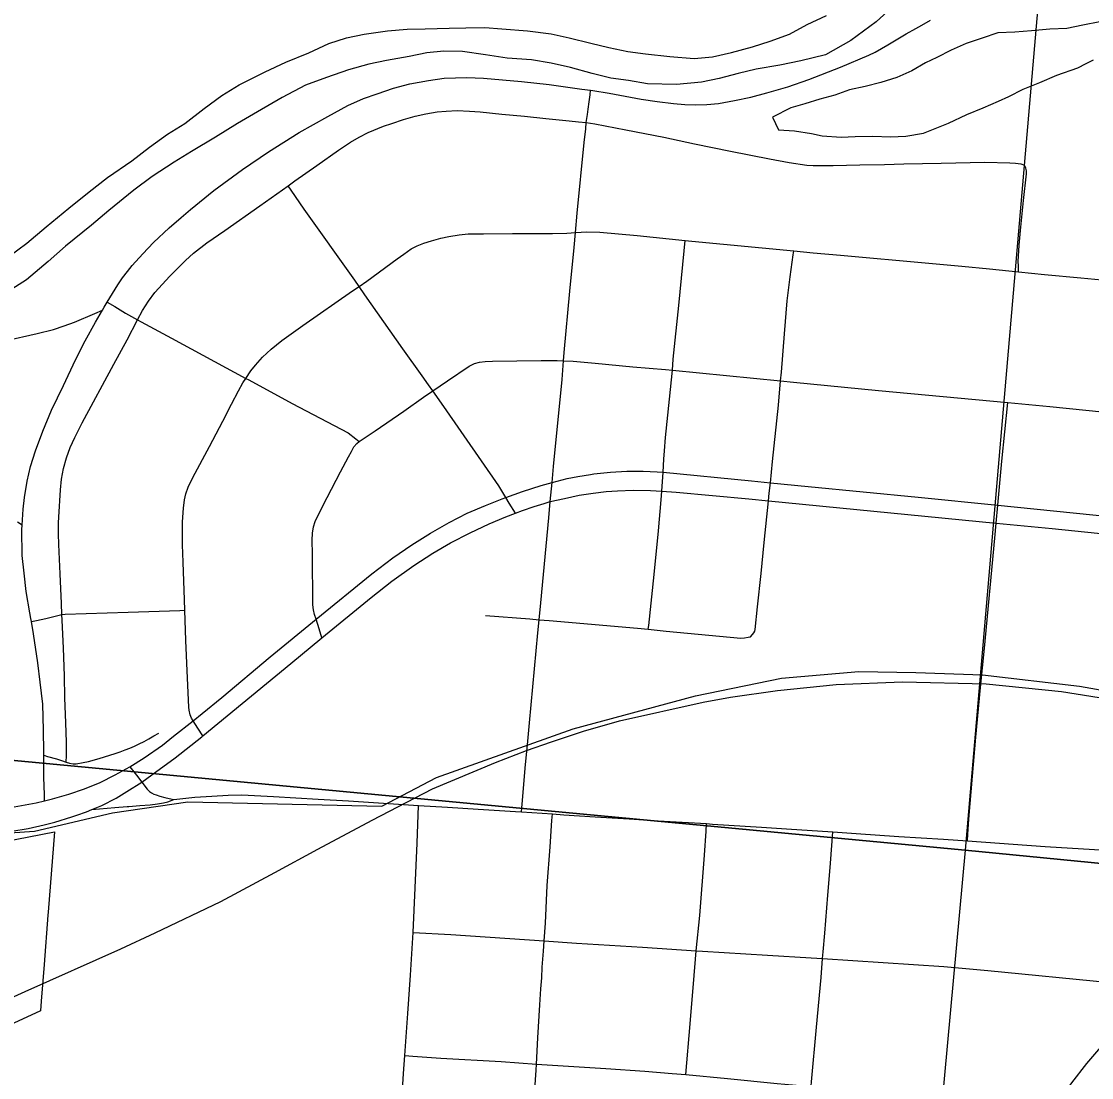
# Model space of a CAD drawing. Extents: x 0 to 34, y 0 to 22.
# Drawn here: x 7.657 to 8.257, y 17.945 to 18.538 of the extents above; entities that cross this region are included whole.
import ezdxf

# ---------------------------------------------------------------- set-up
doc = ezdxf.new("R2010")
doc.units = 0
for name, color, linetype in [('Default', 7, 'Continuous'), ('GM_X_City_Street', 7, 'Continuous'), ('GM_X_County_Road', 7, 'Continuous'), ('GM_X_Major_River', 7, 'Continuous'), ('GM_X_Minor_Lake', 7, 'Continuous'), ('GM_X_Rail_Line', 7, 'Continuous'), ('GM_X_Section', 7, 'Continuous'), ('GM_X_State_Route', 7, 'Continuous'), ('GM_X_US_Route', 7, 'Continuous'), ('SC_Shading1', 7, 'Continuous')]:
    doc.layers.add(name, color=color, linetype=linetype)

msp = doc.modelspace()

# ---------------------------------------------------------------- linework, layer by layer
at = {"layer": 'Default'}
for points in [[(8.9, 18.00303), (8.9, 19.00882), (8.27199, 19.07297), (8.18593, 18.07293)], [(8.9, 17.00745), (8.9, 18.00303), (8.18593, 18.07293), (8.09556, 17.08999)]]:
    msp.add_lwpolyline(points, close=True, dxfattribs=at)
at = {"layer": 'GM_X_City_Street'}
for points in [[(7.66977, 18.10058), (7.66964, 18.10421), (7.66931, 18.11358), (7.66923, 18.1223), (7.66923, 18.12614), (7.66923, 18.12806), (7.66915, 18.14013), (7.66882, 18.15469), (7.66734, 18.16702), (7.66586, 18.17795), (7.66356, 18.19414), (7.66231, 18.2011), (7.66199, 18.20286), (7.6615, 18.20606), (7.65937, 18.21798), (7.6583, 18.22818), (7.65723, 18.23804), (7.6569, 18.25267), (7.65707, 18.25516), (7.6577, 18.26417), (7.65846, 18.27059), (7.65994, 18.2798), (7.66183, 18.28802), (7.66454, 18.29689), (7.66874, 18.30791), (7.67367, 18.31959), (7.68024, 18.33347), (7.68715, 18.34778), (7.69257, 18.35855), (7.69825, 18.36899), (7.70214, 18.37568), (7.70318, 18.37745), (7.70488, 18.38027), (7.71074, 18.38995), (7.71346, 18.39381), (7.71617, 18.39743), (7.7188, 18.40072), (7.7248, 18.40729), (7.73072, 18.41362), (7.73951, 18.42185), (7.74633, 18.42768), (7.74897, 18.42998), (7.7516, 18.4322), (7.76458, 18.44272), (7.78061, 18.45464), (7.79533, 18.46442), (7.81243, 18.47536), (7.82854, 18.48432), (7.8398, 18.4904), (7.84851, 18.49435), (7.85616, 18.49706), (7.86528, 18.5001), (7.87457, 18.50257), (7.88493, 18.50446), (7.89381, 18.50569), (7.90005, 18.50602), (7.90647, 18.5061), (7.91584, 18.50585), (7.93704, 18.50388), (7.95267, 18.50216), (7.96187, 18.50092), (7.97091, 18.49969), (7.97586, 18.49899), (7.97715, 18.49881), (7.98624, 18.49739), (8.00419, 18.49405), (8.01316, 18.49278), (8.02237, 18.49163), (8.0287, 18.49106), (8.0347, 18.49089), (8.04111, 18.49106), (8.0476, 18.49163), (8.05656, 18.4932), (8.06569, 18.49509), (8.07473, 18.49747), (8.08649, 18.501), (8.09825, 18.50503), (8.11592, 18.51194), (8.13178, 18.51859), (8.1354, 18.5204), (8.14255, 18.52451), (8.15274, 18.5306), (8.15825, 18.53372), (8.16158, 18.5355), (8.16643, 18.53838)], [(7.93706, 18.0944), (7.93745, 18.09876), (7.93943, 18.12103), (7.94047, 18.13193), (7.94165, 18.14432), (7.94623, 18.19486), (7.94698, 18.20214), (7.94796, 18.21168), (7.95241, 18.25929), (7.95327, 18.26837), (7.95426, 18.27909), (7.95513, 18.28798), (7.95995, 18.33684), (7.9607, 18.34729), (7.96104, 18.35198), (7.96428, 18.38643), (7.96665, 18.41087), (7.96739, 18.41924), (7.96837, 18.43008), (7.97224, 18.46976), (7.97311, 18.47746), (7.97345, 18.48088), (7.97407, 18.48549), (7.97444, 18.48836), (7.97499, 18.49245), (7.97553, 18.49648), (7.97586, 18.49899)], [(7.68182, 18.12231), (7.68188, 18.12319), (7.68203, 18.12513), (7.68194, 18.13352), (7.68161, 18.14434), (7.68113, 18.15826), (7.6808, 18.17069), (7.68032, 18.18625), (7.6796, 18.20181), (7.67944, 18.20512), (7.67913, 18.21124), (7.6784, 18.22794), (7.67768, 18.24438), (7.67749, 18.2503), (7.67752, 18.25337), (7.67762, 18.25647), (7.67774, 18.25956), (7.67864, 18.27488), (7.6793, 18.28096), (7.68042, 18.28698), (7.68208, 18.29289), (7.68415, 18.29869), (7.68665, 18.30431), (7.69084, 18.3126), (7.70854, 18.34547), (7.71598, 18.35908), (7.72188, 18.37019), (7.7247, 18.3755), (7.7279, 18.38074), (7.7316, 18.38561), (7.7399, 18.3948), (7.74866, 18.4036), (7.75327, 18.40768), (7.7606, 18.41336), (7.7708, 18.42044), (7.79034, 18.43424), (7.80305, 18.44317), (7.80621, 18.44544), (7.81003, 18.44819), (7.8223, 18.4569), (7.83458, 18.46547), (7.84119, 18.46983), (7.84606, 18.47266), (7.85121, 18.47528), (7.85978, 18.47891), (7.86436, 18.48043), (7.8709, 18.48262), (7.87758, 18.4845), (7.88354, 18.48581), (7.88986, 18.4869), (7.89494, 18.48734), (7.90104, 18.48756), (7.90801, 18.48734), (7.9139, 18.48683), (7.9261, 18.48567), (7.93889, 18.48443), (7.9508, 18.48312), (7.96379, 18.48184), (7.9691, 18.4813), (7.97345, 18.48088)], [(7.97345, 18.48088), (7.97825, 18.4802), (7.99569, 18.47673), (8.0169, 18.47274), (8.03411, 18.46903), (8.05431, 18.46482), (8.07617, 18.46053), (8.08722, 18.4585), (8.09716, 18.45697), (8.10065, 18.45675), (8.11184, 18.4569), (8.12688, 18.45719), (8.14068, 18.45741), (8.15143, 18.4577), (8.17242, 18.45821), (8.19683, 18.45864), (8.21088, 18.45834), (8.21409, 18.45813), (8.21709, 18.45773), (8.21918, 18.45707)], [(8.21572, 18.39715), (8.21571, 18.40061), (8.21564, 18.40293), (8.21622, 18.41215), (8.21682, 18.42032), (8.21854, 18.43714), (8.22017, 18.45206), (8.22021, 18.45385), (8.21995, 18.45532), (8.21918, 18.45707)], [(7.93371, 18.26186), (7.93029, 18.2675), (7.92831, 18.27072), (7.92442, 18.2772), (7.91468, 18.29112), (7.89354, 18.32167), (7.88747, 18.33044), (7.88504, 18.33383), (7.88137, 18.33894), (7.87064, 18.35399), (7.84925, 18.38433), (7.84608, 18.389), (7.84368, 18.39254), (7.81528, 18.43233), (7.80792, 18.44299), (7.80621, 18.44544)], [(7.7585, 18.13698), (7.75565, 18.14135), (7.75301, 18.14538), (7.75202, 18.14689), (7.75128, 18.14881), (7.75074, 18.15147), (7.75052, 18.15307), (7.74979, 18.1693), (7.74898, 18.19043), (7.74838, 18.20748), (7.74817, 18.21332), (7.74736, 18.23446), (7.74696, 18.24415), (7.74696, 18.25021), (7.7471, 18.25695), (7.74763, 18.26475), (7.74817, 18.26933), (7.74887, 18.2728), (7.75019, 18.27646), (7.75288, 18.28185), (7.76217, 18.29922), (7.76958, 18.31349), (7.77447, 18.32305), (7.77848, 18.3305), (7.78096, 18.33503), (7.78257, 18.33746), (7.78535, 18.34164), (7.78805, 18.34486), (7.79193, 18.34928), (7.79678, 18.3539), (7.8027, 18.35875), (7.81455, 18.36715), (7.84244, 18.38654), (7.84608, 18.389), (7.85041, 18.39193), (7.86732, 18.40453), (7.87109, 18.40711), (7.87529, 18.41002), (7.87864, 18.41178), (7.8824, 18.41325), (7.88667, 18.41458), (7.89191, 18.41599), (7.89629, 18.41691), (7.90222, 18.41799), (7.90717, 18.41842), (7.9159, 18.41853), (7.93216, 18.41864), (7.94681, 18.41864), (7.95457, 18.41864), (7.96253, 18.41896), (7.96739, 18.41924), (7.97374, 18.41961), (7.98095, 18.41939), (8.00191, 18.41756), (8.02893, 18.41481), (8.03265, 18.41444), (8.08976, 18.40895), (8.10063, 18.40791), (8.11605, 18.40645), (8.16552, 18.40205), (8.18403, 18.40033), (8.19944, 18.39882), (8.21572, 18.39715), (8.23029, 18.39566), (8.25076, 18.39376), (8.27429, 18.39149)], [(8.00821, 18.1968), (8.00843, 18.19894), (8.01142, 18.22746), (8.01389, 18.25203), (8.01538, 18.26942), (8.01571, 18.27418), (8.01646, 18.28477), (8.01697, 18.29212), (8.01726, 18.29677), (8.01789, 18.30437), (8.02006, 18.32587), (8.02121, 18.33664), (8.02169, 18.34201), (8.02224, 18.34821), (8.02524, 18.37823), (8.02681, 18.39363), (8.02835, 18.40903), (8.02893, 18.41481)], [(8.06543, 18.19258), (8.0667, 18.19379), (8.06744, 18.19476), (8.06785, 18.19578), (8.06806, 18.19664), (8.06946, 18.20937), (8.07143, 18.2281), (8.07322, 18.24538), (8.07562, 18.26884), (8.07602, 18.27313), (8.07668, 18.27891), (8.07789, 18.29092), (8.08112, 18.32238), (8.08238, 18.33605), (8.08283, 18.34089), (8.0845, 18.3625), (8.08608, 18.38098), (8.08766, 18.39434), (8.08945, 18.4068), (8.08976, 18.40895)], [(7.70488, 18.38027), (7.70905, 18.37772), (7.71517, 18.37397), (7.72188, 18.37019), (7.72395, 18.36908), (7.74082, 18.35999), (7.78257, 18.33746), (7.78421, 18.33657), (7.80853, 18.32331), (7.83999, 18.30689), (7.84416, 18.30354), (7.84616, 18.30198)], [(7.64745, 18.35856), (7.66565, 18.36263), (7.67479, 18.36493), (7.68071, 18.3669), (7.68655, 18.36897), (7.6979, 18.37385), (7.70214, 18.37568)], [(7.82523, 18.19197), (7.82363, 18.19708), (7.82195, 18.20239), (7.82109, 18.20514), (7.82054, 18.20773), (7.82018, 18.21054), (7.81993, 18.23887), (7.81984, 18.24675), (7.82002, 18.25064), (7.82059, 18.25421), (7.82148, 18.25721), (7.82295, 18.26033), (7.82817, 18.27062), (7.83571, 18.28501), (7.84015, 18.29354), (7.84178, 18.29651), (7.84319, 18.29898), (7.84481, 18.30095), (7.84616, 18.30198), (7.84826, 18.30356), (7.8551, 18.30807), (7.87119, 18.31915), (7.88226, 18.32684), (7.88747, 18.33044), (7.89559, 18.33615), (7.90786, 18.34433), (7.91069, 18.34574), (7.91357, 18.34658), (7.91668, 18.34691), (7.92091, 18.34715), (7.94816, 18.3474), (7.95713, 18.34747), (7.9607, 18.34729), (7.96612, 18.34701), (7.97834, 18.34599), (7.99963, 18.34397), (8.01783, 18.34236), (8.02169, 18.34201), (8.08238, 18.33605), (8.08965, 18.33533), (8.13735, 18.33067), (8.20979, 18.32384), (8.23329, 18.32162), (8.28277, 18.31666)], [(8.18708, 18.07808), (8.18731, 18.08188), (8.18784, 18.0902), (8.19186, 18.13632), (8.19442, 18.1642), (8.19668, 18.18609), (8.20246, 18.24783), (8.20325, 18.25634), (8.20418, 18.26637), (8.20647, 18.29105), (8.20979, 18.32384)], [(7.65707, 18.25516), (7.6546, 18.25688)], [(7.66231, 18.2011), (7.66527, 18.20161), (7.67043, 18.20281), (7.67944, 18.20512), (7.68123, 18.20519), (7.71654, 18.20639), (7.73972, 18.20716), (7.74563, 18.20737), (7.74838, 18.20748)], [(7.91687, 18.20448), (7.94175, 18.20258), (7.94698, 18.20214), (7.95267, 18.20166), (8.00211, 18.19735), (8.00821, 18.1968), (8.01817, 18.19579), (8.06012, 18.19179), (8.06216, 18.19194), (8.06413, 18.19226), (8.06543, 18.19258)], [(7.66923, 18.12614), (7.67144, 18.1255), (7.67632, 18.1241), (7.67918, 18.12313), (7.68182, 18.12231), (7.68367, 18.12174), (7.68574, 18.12129), (7.68741, 18.12126), (7.69132, 18.12205), (7.69438, 18.12268), (7.70041, 18.12429), (7.70925, 18.12702), (7.7121, 18.12803), (7.7149, 18.12909), (7.7176, 18.13019), (7.72018, 18.13131), (7.7228, 18.13256), (7.72549, 18.13392), (7.72821, 18.13538), (7.731, 18.13697), (7.73369, 18.13858)], [(7.87631, 18.02675), (7.87865, 18.07683), (7.87929, 18.09801)], [(7.93988, 17.87167), (7.94005, 17.87374), (7.9422, 17.90032), (7.94366, 17.92504), (7.94534, 17.94956), (7.94551, 17.95292), (7.94625, 17.96761), (7.94736, 17.98627), (7.94794, 17.99507), (7.94843, 18.00123), (7.94876, 18.00732), (7.94942, 18.01628), (7.94984, 18.02206), (7.95048, 18.03206), (7.95155, 18.05302), (7.95328, 18.0748), (7.95419, 18.08952), (7.95441, 18.0932)], [(8.0293, 17.94708), (8.02983, 17.95364), (8.03108, 17.96895), (8.03315, 17.99346), (8.03459, 18.01181), (8.03507, 18.01643), (8.03703, 18.03629), (8.03971, 18.07003), (8.04056, 18.08365), (8.04082, 18.08777)], [(8.08438, 17.73201), (8.08548, 17.76365), (8.08642, 17.78265), (8.09165, 17.84717), (8.09241, 17.85715), (8.0933, 17.86884), (8.09524, 17.89358), (8.09737, 17.9152), (8.09955, 17.94072), (8.09974, 17.94299), (8.10252, 17.97369), (8.10505, 18.00145), (8.10594, 18.01211), (8.10622, 18.01592), (8.10714, 18.02645), (8.10886, 18.04774), (8.11011, 18.06317), (8.11132, 18.07804), (8.11174, 18.08311)], [(7.8666, 17.87492), (7.86673, 17.87782), (7.86739, 17.89195), (7.86879, 17.91366), (7.86961, 17.92599), (7.871, 17.94768), (7.87169, 17.95768), (7.87331, 17.98139), (7.87487, 18.00284), (7.87631, 18.02675)], [(7.87631, 18.02675), (7.89748, 18.02555), (7.94984, 18.02206), (7.96797, 18.02084), (8.00504, 18.01853), (8.03507, 18.01643), (8.03864, 18.01618), (8.07503, 18.01406), (8.09959, 18.01253), (8.10594, 18.01211), (8.17387, 18.00765), (8.19857, 18.00549), (8.26715, 17.99864), (8.26794, 17.99857), (8.29083, 17.99629)], [(7.87169, 17.95768), (7.87615, 17.95732), (7.8918, 17.95633), (7.92577, 17.95439), (7.94551, 17.95292), (7.98436, 17.9505), (8.00631, 17.94893), (8.02152, 17.9477), (8.0293, 17.94708), (8.05269, 17.94494), (8.08047, 17.942), (8.09336, 17.941), (8.09632, 17.94088), (8.09955, 17.94072), (8.10525, 17.94066), (8.11455, 17.94064), (8.12383, 17.94003), (8.1454, 17.93749), (8.15173, 17.93669)]]:
    msp.add_lwpolyline(points, dxfattribs=at)
at = {"layer": 'GM_X_County_Road'}
msp.add_line((7.93706, 18.0944), (7.95441, 18.0932), dxfattribs=at)
for points in [[(7.7175, 18.1197), (7.72123, 18.11492), (7.72422, 18.11109)], [(7.72422, 18.11109), (7.72731, 18.10715), (7.72861, 18.10582), (7.72973, 18.105), (7.73089, 18.10438), (7.73228, 18.10387), (7.73439, 18.10316), (7.73712, 18.10245), (7.7395, 18.10193), (7.74215, 18.10131)], [(7.74215, 18.10131), (7.75403, 18.10254), (7.76346, 18.10325), (7.77271, 18.10378), (7.78028, 18.10395), (7.79799, 18.10308), (7.82319, 18.10149), (7.84019, 18.10052), (7.86248, 18.09911), (7.87929, 18.09801)], [(7.69626, 18.09568), (7.70907, 18.09676), (7.71596, 18.09735)], [(7.71596, 18.09735), (7.71695, 18.09743), (7.7232, 18.09796), (7.72893, 18.0984), (7.73298, 18.09884), (7.73642, 18.09937), (7.73888, 18.10008), (7.74215, 18.10131)], [(7.87929, 18.09801), (7.89569, 18.09699), (7.91278, 18.09585), (7.93366, 18.09461), (7.93706, 18.0944)], [(7.95441, 18.0932), (7.96088, 18.09277), (7.97841, 18.09162), (7.99744, 18.09047), (8.01374, 18.08942), (8.04082, 18.08777)], [(8.04082, 18.08777), (8.04422, 18.08757), (8.07161, 18.08572), (8.08562, 18.08484), (8.11174, 18.08311)], [(8.11174, 18.08311), (8.12482, 18.08229), (8.1487, 18.08061), (8.17372, 18.07902), (8.18708, 18.07808)], [(8.18708, 18.07808), (8.23081, 18.07502), (8.25829, 18.0733), (8.27424, 18.07219)], [(8.18241, 17.84625), (8.2062, 17.88383), (8.21607, 17.89978), (8.22807, 17.91803), (8.23464, 17.92773), (8.24566, 17.94252), (8.25404, 17.95321), (8.27534, 17.97815)]]:
    msp.add_lwpolyline(points, dxfattribs=at)
at = {"layer": 'GM_X_Major_River'}
for points in [[(8.14652, 18.54692), (8.13605, 18.53728), (8.12176, 18.52698), (8.10752, 18.51896), (8.09377, 18.51548), (8.08195, 18.5131), (8.06861, 18.51075), (8.05868, 18.50833), (8.04799, 18.50554), (8.03807, 18.50349), (8.024, 18.5023), (8.00769, 18.50269), (7.9971, 18.50446), (7.98727, 18.50583), (7.9767, 18.50836), (7.96464, 18.51168), (7.95369, 18.51422), (7.94273, 18.516), (7.92909, 18.51708), (7.91699, 18.51889), (7.90412, 18.52071), (7.8935, 18.52096), (7.88399, 18.52005), (7.87408, 18.518), (7.8615, 18.51564), (7.85158, 18.51359), (7.84012, 18.51044), (7.82787, 18.50617), (7.816, 18.50189), (7.80293, 18.49497), (7.78907, 18.48694), (7.77791, 18.48036), (7.76558, 18.47267), (7.7521, 18.46463), (7.74247, 18.45877), (7.73013, 18.4507), (7.7197, 18.44297), (7.70576, 18.43152), (7.69608, 18.42338), (7.68137, 18.41157), (7.67168, 18.40305), (7.65966, 18.3927), (7.64926, 18.3861)], [(7.64973, 18.40585), (7.65978, 18.41322), (7.67063, 18.42246), (7.6834, 18.4328), (7.69463, 18.44204), (7.70507, 18.45015), (7.71857, 18.45934), (7.72863, 18.46708), (7.73867, 18.47445), (7.7483, 18.4803), (7.75913, 18.48879), (7.76918, 18.49615), (7.77881, 18.502), (7.7934, 18.50926), (7.80492, 18.51469), (7.81795, 18.52008), (7.82908, 18.52514), (7.83903, 18.52833), (7.84894, 18.53038), (7.8619, 18.53235), (7.87292, 18.53323), (7.88317, 18.53337), (7.89647, 18.53382), (7.90596, 18.53397), (7.91659, 18.5341), (7.92607, 18.5335), (7.94046, 18.5324), (7.9537, 18.53056), (7.9639, 18.52843), (7.97598, 18.52548), (7.98616, 18.52296), (7.99674, 18.52081), (8.00657, 18.51944), (8.0202, 18.51797), (8.03384, 18.51689), (8.04411, 18.51779), (8.05479, 18.5202), (8.06664, 18.52334), (8.07658, 18.52653), (8.0873, 18.53045), (8.0973, 18.53592), (8.10805, 18.54098)]]:
    msp.add_lwpolyline(points, dxfattribs=at)
at = {"layer": 'GM_X_Minor_Lake'}
for points in [[(8.26134, 18.53728), (8.25187, 18.53545), (8.24278, 18.53362), (8.23332, 18.53331), (8.2231, 18.53225), (8.21363, 18.53156), (8.20417, 18.53125), (8.19545, 18.52828), (8.18635, 18.52531), (8.17799, 18.52157), (8.17002, 18.51746)], [(8.17002, 18.51746), (8.16356, 18.51447), (8.15596, 18.50997), (8.14761, 18.50624), (8.13851, 18.50327), (8.12979, 18.50106), (8.12108, 18.49923), (8.11273, 18.49625), (8.10439, 18.49404), (8.09605, 18.49144), (8.08809, 18.48922), (8.07783, 18.48399)], [(8.07783, 18.48399), (8.08118, 18.47675), (8.09026, 18.4763), (8.0997, 18.47472), (8.10574, 18.47353), (8.11633, 18.4727), (8.12428, 18.47302), (8.13412, 18.47332), (8.14395, 18.47287), (8.15265, 18.47319), (8.1625, 18.47501), (8.17085, 18.47836), (8.17654, 18.4806), (8.18679, 18.48546), (8.1959, 18.48918), (8.20463, 18.49291), (8.21033, 18.49553), (8.2183, 18.49964), (8.22779, 18.50337), (8.23728, 18.50747), (8.24904, 18.51156), (8.25363, 18.51392)], [(8.25363, 18.51392), (8.25777, 18.51605)]]:
    msp.add_lwpolyline(points, dxfattribs=at)
at = {"layer": 'GM_X_Rail_Line'}
for points in [[(6.67945, 17.97692), (6.73127, 17.99655), (6.76909, 18.01478), (7.04219, 18.04146), (7.66401, 18.08363), (7.70788, 18.09378), (7.74996, 18.09998), (7.85888, 18.09751), (7.8894, 18.11366), (7.96614, 18.14093), (8.03464, 18.15949), (8.08291, 18.16941), (8.12622, 18.17313), (8.15821, 18.17258), (8.19564, 18.17126), (8.24998, 18.1649), (8.30381, 18.15534), (8.33984, 18.14659), (8.61727, 18.05185), (8.9, 18.02562)], [(7.53484, 17.93735), (7.65877, 17.99364), (7.71243, 18.01754), (7.73167, 18.0265), (7.76848, 18.04419), (7.79874, 18.06044), (7.82297, 18.07344), (7.8533, 18.08972), (7.88729, 18.10722), (7.92261, 18.12214), (7.93991, 18.12883), (7.95398, 18.13364), (7.97191, 18.13961), (7.99214, 18.14535), (8.03889, 18.15584), (8.05428, 18.15876), (8.08069, 18.16241), (8.11362, 18.16573), (8.15073, 18.16725), (8.1976, 18.16623), (8.23989, 18.16189), (8.26931, 18.15724)]]:
    msp.add_lwpolyline(points, dxfattribs=at)
at = {"layer": 'GM_X_Section'}
for points in [[(7.26758, 19.17046), (8.27199, 19.07297), (8.18593, 18.07293), (7.17505, 18.16824)], [(7.17505, 18.16824), (8.18593, 18.07293), (8.09556, 17.08999), (7.08554, 17.16561)]]:
    msp.add_lwpolyline(points, close=True, dxfattribs=at)
at = {"layer": 'GM_X_State_Route'}
for p, q in [((8.07562, 18.26884), (8.20325, 18.25634)), ((7.71581, 18.10581), (7.72422, 18.11109))]:
    msp.add_line(p, q, dxfattribs=at)
for points in [[(7.95327, 18.26837), (7.9613, 18.27017), (7.9695, 18.2719), (7.9773, 18.27308), (7.9845, 18.27397), (7.99102, 18.27446), (7.99971, 18.27476), (8.00938, 18.27466), (8.01571, 18.27418)], [(8.01571, 18.27418), (8.02389, 18.27357), (8.06455, 18.26992), (8.07562, 18.26884)], [(7.93371, 18.26186), (7.93762, 18.26331), (7.94424, 18.26568), (7.94986, 18.26735), (7.95327, 18.26837)], [(7.82523, 18.19197), (7.85284, 18.21465), (7.86439, 18.22383), (7.87673, 18.23261), (7.88748, 18.23952), (7.89736, 18.24515), (7.90831, 18.25078), (7.91907, 18.25591), (7.92825, 18.25975), (7.93371, 18.26186)], [(8.20325, 18.25634), (8.23461, 18.25324), (8.29285, 18.24722), (8.33992, 18.24298), (8.37023, 18.23982), (8.37739, 18.23907)], [(7.7585, 18.13698), (7.80774, 18.17754), (7.82523, 18.19197)], [(7.72422, 18.11109), (7.72986, 18.11516), (7.74299, 18.12464), (7.75789, 18.13648), (7.7585, 18.13698)], [(7.69626, 18.09568), (7.70174, 18.09796), (7.70991, 18.10212), (7.71581, 18.10581)], [(7.62683, 18.08124), (7.63906, 18.08206), (7.65132, 18.08352), (7.66044, 18.08501), (7.66944, 18.08704), (7.67545, 18.0886), (7.68502, 18.09156), (7.68776, 18.09251)], [(7.68776, 18.09251), (7.69325, 18.09442), (7.69626, 18.09568)]]:
    msp.add_lwpolyline(points, dxfattribs=at)
at = {"layer": 'GM_X_US_Route'}
for p, q in [((8.07562, 18.26884), (8.20325, 18.25634)), ((7.71581, 18.10581), (7.72422, 18.11109))]:
    msp.add_line(p, q, dxfattribs=at)
for points in [[(7.74205, 18.13675), (7.75301, 18.14538), (7.75805, 18.14949), (7.76901, 18.1585), (7.79627, 18.18135), (7.82195, 18.20239), (7.85325, 18.22788), (7.86503, 18.23679), (7.87559, 18.24407), (7.88604, 18.25063), (7.89649, 18.25657), (7.90674, 18.26179), (7.91699, 18.2662), (7.92631, 18.26999), (7.92831, 18.27072), (7.93768, 18.27409), (7.94819, 18.27741), (7.95426, 18.27909), (7.96269, 18.28127), (7.96864, 18.28247), (7.97574, 18.2836)], [(7.97574, 18.2836), (7.97776, 18.28393), (7.98695, 18.28491), (7.99616, 18.28541), (8.0054, 18.2854), (8.01321, 18.28506), (8.01646, 18.28477), (8.06608, 18.27993), (8.07668, 18.27891), (8.0978, 18.27687), (8.15943, 18.27086), (8.20418, 18.26637), (8.27956, 18.25875), (8.3656, 18.25009), (8.37841, 18.24866)], [(7.95327, 18.26837), (7.9613, 18.27017), (7.9695, 18.2719), (7.9773, 18.27308), (7.9845, 18.27397), (7.99102, 18.27446), (7.99971, 18.27476), (8.00938, 18.27466), (8.01571, 18.27418)], [(8.01571, 18.27418), (8.02389, 18.27357), (8.06455, 18.26992), (8.07562, 18.26884)], [(7.93371, 18.26186), (7.93762, 18.26331), (7.94424, 18.26568), (7.94986, 18.26735), (7.95327, 18.26837)], [(7.82523, 18.19197), (7.85284, 18.21465), (7.86439, 18.22383), (7.87673, 18.23261), (7.88748, 18.23952), (7.89736, 18.24515), (7.90831, 18.25078), (7.91907, 18.25591), (7.92825, 18.25975), (7.93371, 18.26186)], [(8.20325, 18.25634), (8.23461, 18.25324), (8.29285, 18.24722), (8.33992, 18.24298), (8.37023, 18.23982), (8.37739, 18.23907)], [(7.7585, 18.13698), (7.80774, 18.17754), (7.82523, 18.19197)], [(7.66977, 18.10058), (7.67424, 18.10163), (7.68328, 18.10426), (7.69217, 18.10734), (7.70088, 18.11093), (7.70932, 18.11509), (7.7175, 18.1197), (7.72549, 18.12469), (7.73579, 18.13181), (7.74205, 18.13675)], [(7.72422, 18.11109), (7.72986, 18.11516), (7.74299, 18.12464), (7.75789, 18.13648), (7.7585, 18.13698)], [(7.69626, 18.09568), (7.70174, 18.09796), (7.70991, 18.10212), (7.71581, 18.10581)], [(7.64892, 18.0968), (7.65274, 18.09727), (7.66508, 18.09947), (7.66977, 18.10058)], [(7.62683, 18.08124), (7.63906, 18.08206), (7.65132, 18.08352), (7.66044, 18.08501), (7.66944, 18.08704), (7.67545, 18.0886), (7.68502, 18.09156), (7.68776, 18.09251)], [(7.68776, 18.09251), (7.69325, 18.09442), (7.69626, 18.09568)]]:
    msp.add_lwpolyline(points, dxfattribs=at)
at = {"layer": 'SC_Shading1'}
msp.add_lwpolyline([(7.62512, 18.0734), (7.67525, 18.08316), (7.67171, 18.03805), (7.67159, 18.03643), (7.66942, 18.00875), (7.66781, 17.9882), (7.66739, 17.98284), (7.63002, 17.96568)], dxfattribs=at)

doc.saveas('drawing.dxf')
